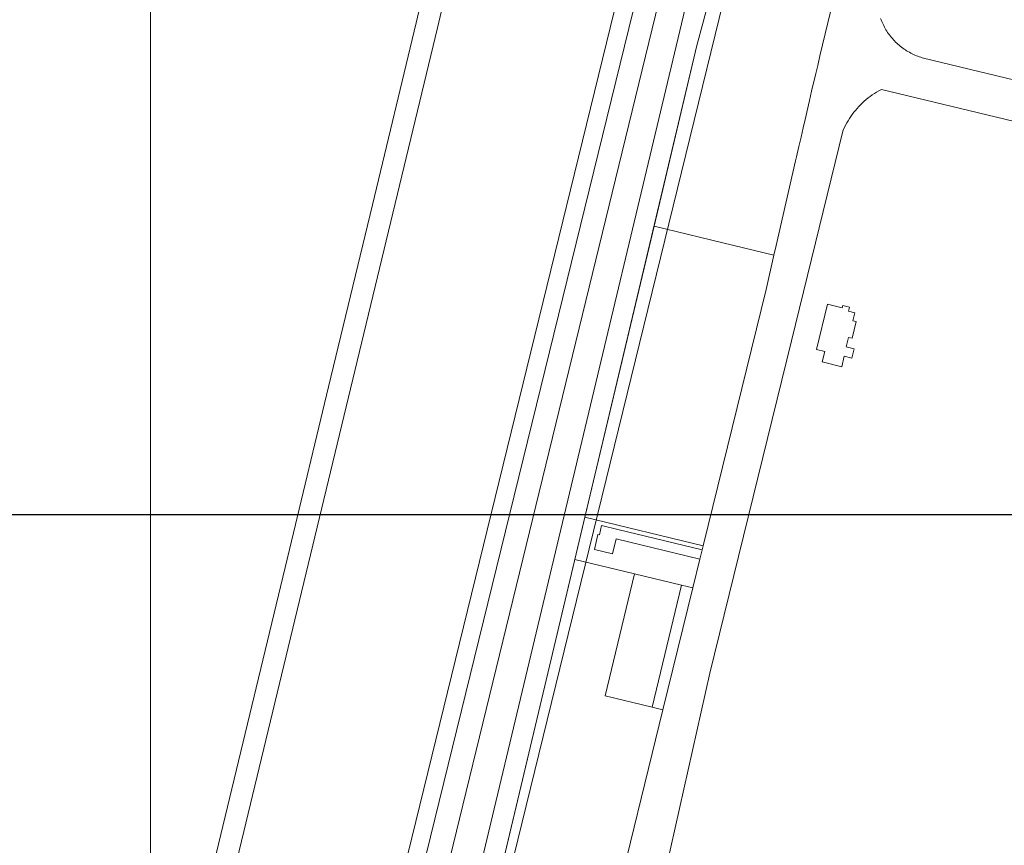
# Model space of a CAD drawing. Header units: metres. Extents: x 250001 to 257773, y 598992 to 609118.
# Tile 649 of 656: x 252173 to 252377, y 608050 to 608221. Entities that reach past the tile are written whole.
import ezdxf
from ezdxf.lldxf.tags import DXFTag

# ---------------------------------------------------------------- set-up
doc = ezdxf.new("R2010")
doc.units = ezdxf.units.M
for name, color, linetype, lineweight in [('B-WE-GR-GROENVOORZIENING-GV', 252, 'Continuous', 18), ('B-WE-IE-TERREINAFSCHEIDING_KUNSTMATIG_HEKWERK-G', 252, 'IE-TERREINAFSCHEIDING-KUNSTMATIG', 18), ('B-WE-KG-GRENS_PERCEEL-G', 150, 'KG-PERCEEL', 18), ('B-WE-OG-TERREIN_CULTUURSCHEIDING-GV', 252, 'Continuous', 18), ('B-WE-OG-TERREIN_ERF-GV', 7, 'Continuous', 18), ('B-WE-OG-WATER-GV', 252, 'Continuous', 18), ('B-WE-OG-WATER_SLOOT-GV', 252, 'Continuous', 18), ('B-WE-VH-ONVERHARD-GV', 252, 'Continuous', 18), ('B-WE-VH-VERHARDING_BEDRIJFSVLOERPLAAT-GV', 252, 'Continuous', 18), ('B-WE-VH-VERHARDING_GESLOTEN-GV', 252, 'Continuous', 18), ('B-WE-VH-VERHARDING_HALFVERHARDING_GRIND-GV', 252, 'Continuous', 18), ('N-WE-OG-GBKN-G', 7, 'Continuous', 25), ('X-XX-AL-REFERENTIE-G', 7, 'Continuous', 18)]:
    doc.layers.add(name, color=color, linetype=linetype, lineweight=lineweight)
doc.styles.get("Standard").update_dxf_attribs({"font": 'NLCS-ISO.ttf'})
doc.linetypes.add('IE-TERREINAFSCHEIDING-KUNSTMATIG', pattern='A,4,[82,NLCS.shx,S=0.75,R=90,X=0,Y=0],4,-2', length=10)
tags = doc.linetypes.add('KG-PERCEEL', pattern='A,5.5,-2,["P",Standard,S=1.8,R=0,X=-0.5,Y=-0.9],-2,5.5,-2,[5,NLCS.SHX,S=0.75,R=0,X=0,Y=0],-2', length=19).pattern_tags.tags
tags[6] = DXFTag(74, 10)

# ---------------------------------------------------------------- blocks, each defined once
blk = doc.blocks.new('BS2021-132-Xref-KAD-20210617')
at = {"layer": 'B-WE-KG-GRENS_PERCEEL-G', "flags": 128}
for points in [[(252199.94, 607843.17), (252199.94, 608423)], [(252352.676, 608363.364), (252263.967, 608001.266), (252223.834, 607837.383)]]:
    blk.add_lwpolyline(points, dxfattribs=at)
at = {"layer": 'N-WE-OG-GBKN-G'}
blk.add_lwpolyline([(251305.421, 608118.318), (256711.718, 608118.318), (256711.718, 599991.994), (251305.421, 599991.994)], close=True, dxfattribs=at)
blk = doc.blocks.new('BS2021-132-Xref-BGT-GRIJS-20210617-aangepast')
at = {"layer": 'B-WE-GR-GROENVOORZIENING-GV', "flags": 128}
for points in [[(252296.217, 608369.34), (252287.111, 608332.607), (252281.234, 608308.987), (252275.24, 608286.513), (252259.433, 608219.237), (252210.051, 608014.222), (252198.205, 607966.63), (252181.696, 607897.476), (252141.009, 607731.679), (252126.282, 607672.268)], [(252206.444, 607856.54), (252324.069, 608337.036)], [(252340.198, 608346.409), (252255.274, 607990.441), (252250.816, 607971.591), (252245.241, 607947.665), (252236.101, 607911.663), (252229.585, 607885.809), (252224.258, 607862.559)], [(252226.675, 607851.899), (252234.4, 607885.056), (252234.413, 607885.114), (252236.509, 607893.591), (252238.809, 607902.895), (252245.56, 607931.101), (252252.116, 607958.654), (252262.074, 608000.141), (252269.675, 608032.162), (252271.753, 608040.918), (252281.352, 608081.357), (252287.93, 608109.024), (252290.012, 608117.78), (252304.353, 608178.099), (252313.267, 608215.591), (252314.532, 608220.391), (252320.507, 608243.054)]]:
    blk.add_lwpolyline(points, dxfattribs=at)
at = {"layer": 'B-WE-IE-TERREINAFSCHEIDING_KUNSTMATIG_HEKWERK-G', "flags": 128}
blk.add_lwpolyline([(252262.074, 608000.141), (252281.352, 608081.357), (252313.267, 608215.591)], dxfattribs=at)
at = {"layer": 'B-WE-OG-TERREIN_CULTUURSCHEIDING-GV', "flags": 128}
for points in [[(252290.012, 608117.78), (252314.545, 608111.859), (252327.578, 608164.988), (252329.214, 608172.099), (252320.899, 608174.106), (252304.353, 608178.099)], [(252295.724, 608035.134), (252306.206, 608077.867), (252303.958, 608078.41), (252294.237, 608080.756), (252300.336, 608106.03), (252287.93, 608109.024), (252281.352, 608081.357), (252271.753, 608040.918)]]:
    blk.add_lwpolyline(points, close=True, dxfattribs=at)
at = {"layer": 'B-WE-OG-TERREIN_ERF-GV', "flags": 128}
blk.add_lwpolyline([(252545.194, 608159.882), (252351.512, 608206.472), (252351.412, 608206.421), (252350.948, 608206.169), (252350.493, 608205.904), (252350.045, 608205.624), (252349.607, 608205.332), (252349.177, 608205.025), (252348.757, 608204.707), (252348.347, 608204.375), (252347.946, 608204.031), (252347.557, 608203.676), (252347.178, 608203.308), (252346.811, 608202.929), (252346.456, 608202.54), (252346.112, 608202.139), (252345.781, 608201.729), (252345.462, 608201.309), (252345.157, 608200.879), (252344.864, 608200.44), (252344.585, 608199.992), (252344.319, 608199.536), (252344.068, 608199.073), (252343.83, 608198.602), (252343.608, 608198.124), (252332.889, 608154.352), (252315.944, 608085.446), (252306.944, 608045.341)], dxfattribs=at)
blk.add_lwpolyline([(252339.215, 608149.973), (252339.75, 608152.152), (252338.035, 608152.573), (252340.337, 608161.945), (252343.355, 608161.204), (252343.477, 608161.702), (252344.863, 608161.361), (252344.655, 608160.515), (252345.983, 608160.189), (252345.572, 608158.52), (252346.289, 608158.343), (252345.439, 608154.882), (252344.675, 608155.069), (252344.196, 608153.119), (252345.841, 608152.715), (252345.365, 608150.78), (252343.813, 608151.161), (252343.276, 608148.975)], close=True, dxfattribs=at)
at = {"layer": 'B-WE-OG-WATER-GV', "flags": 128}
blk.add_lwpolyline([(252178.02, 607702.687), (252334.213, 608343.257), (252333.4, 608346.75), (252331.856, 608349.432), (252329.255, 608351.544), (252326.003, 608352.925), (252319.908, 608354.388), (252314.543, 608355.688), (252311.048, 608356.256), (252308.772, 608356.663), (252306.984, 608356.013), (252306.252, 608354.875), (252306.578, 608353.657), (252308.61, 608352.681), (252311.861, 608351.788), (252317.55, 608350.894), (252320.801, 608350.081), (252324.297, 608348.619), (252326.247, 608347.482), (252327.629, 608346.425), (252328.605, 608345.369), (252329.173, 608341.551), (252328.442, 608338.626), (252176.564, 607719.724)], dxfattribs=at)
at = {"layer": 'B-WE-OG-WATER_SLOOT-GV', "flags": 128}
for points in [[(252224.258, 607862.559), (252229.585, 607885.809), (252236.101, 607911.663), (252245.241, 607947.665), (252250.816, 607971.591), (252255.274, 607990.441), (252340.198, 608346.409)], [(252324.069, 608337.036), (252206.444, 607856.54)], [(252176.564, 607719.724), (252328.442, 608338.626), (252329.173, 608341.551), (252328.605, 608345.369), (252327.629, 608346.425), (252326.247, 608347.482), (252324.297, 608348.619), (252320.801, 608350.081), (252317.55, 608350.894), (252311.861, 608351.788), (252308.61, 608352.681), (252306.578, 608353.657), (252306.252, 608354.875), (252306.984, 608356.013), (252308.772, 608356.663), (252311.048, 608356.256), (252314.543, 608355.688), (252319.908, 608354.388), (252326.003, 608352.925), (252329.255, 608351.544), (252331.856, 608349.432), (252333.4, 608346.75), (252334.213, 608343.257), (252178.02, 607702.687)]]:
    blk.add_lwpolyline(points, dxfattribs=at)
at = {"layer": 'B-WE-VH-ONVERHARD-GV', "flags": 128}
for points in [[(252291.121, 608370.5), (252290.332, 608367.033), (252282.734, 608333.649), (252276.877, 608310.111), (252270.874, 608287.608), (252255.056, 608220.279), (252245.969, 608182.556), (252236.883, 608144.834), (252228.759, 608111.104), (252218.672, 608069.231), (252205.68, 608015.292), (252193.833, 607967.696), (252177.323, 607898.535), (252166.064, 607852.657), (252136.64, 607732.757), (252121.638, 607672.235)], [(252126.282, 607672.268), (252141.009, 607731.679), (252181.696, 607897.476), (252198.205, 607966.63), (252210.051, 608014.222), (252259.433, 608219.237), (252275.24, 608286.513), (252281.234, 608308.987), (252287.111, 608332.607), (252296.217, 608369.34)]]:
    blk.add_lwpolyline(points, dxfattribs=at)
at = {"layer": 'B-WE-VH-VERHARDING_BEDRIJFSVLOERPLAAT-GV', "flags": 128}
for points in [[(252314.333, 608110.996), (252296.881, 608115.208), (252293.478, 608116.029), (252293.022, 608114.14), (252292.731, 608114.21), (252291.98, 608111.099), (252295.757, 608110.188), (252296.508, 608113.298), (252313.87, 608109.108)], [(252303.958, 608078.41), (252310.057, 608103.684), (252300.336, 608106.03), (252294.237, 608080.756)], [(252306.206, 608077.867), (252312.401, 608103.118), (252310.057, 608103.684), (252303.958, 608078.41)]]:
    blk.add_lwpolyline(points, close=True, dxfattribs=at)
at = {"layer": 'B-WE-VH-VERHARDING_GESLOTEN-GV', "flags": 128}
for points in [[(252518.261, 608174.9), (252359.926, 608213.056), (252359.676, 608213.134), (252359.368, 608213.237), (252359.063, 608213.348), (252358.761, 608213.467), (252358.462, 608213.592), (252358.166, 608213.726), (252357.874, 608213.866), (252357.585, 608214.014), (252357.3, 608214.168), (252357.018, 608214.33), (252356.741, 608214.498), (252356.468, 608214.674), (252356.199, 608214.856), (252355.935, 608215.044), (252355.676, 608215.239), (252355.422, 608215.44), (252355.172, 608215.648), (252354.928, 608215.862), (252354.689, 608216.081), (252354.456, 608216.307), (252354.228, 608216.538), (252354.006, 608216.774), (252353.79, 608217.016), (252353.58, 608217.264), (252353.376, 608217.516), (252353.178, 608217.773), (252352.987, 608218.036), (252352.802, 608218.302), (252352.624, 608218.574), (252352.453, 608218.849), (252352.289, 608219.129), (252352.131, 608219.413), (252351.981, 608219.7), (252351.837, 608219.991), (252351.701, 608220.286), (252351.573, 608220.583), (252351.451, 608220.884), (252351.337, 608221.188)], [(252344.56, 608237.571), (252340.416, 608220.317), (252338.758, 608213.413), (252338.291, 608211.468), (252337.879, 608209.751), (252337.042, 608206.112), (252336.593, 608204.163), (252335.696, 608200.265), (252335.292, 608198.51), (252334.844, 608196.561), (252334.395, 608194.612), (252333.902, 608192.468), (252333.722, 608191.688), (252329.685, 608174.146), (252329.214, 608172.099), (252327.578, 608164.988), (252314.545, 608111.859), (252314.333, 608110.996), (252313.87, 608109.108), (252312.401, 608103.118), (252306.206, 608077.867), (252295.724, 608035.134)], [(252306.944, 608045.341), (252315.944, 608085.446), (252332.889, 608154.352), (252343.608, 608198.124), (252343.83, 608198.602), (252344.068, 608199.073), (252344.319, 608199.536), (252344.585, 608199.992), (252344.864, 608200.44), (252345.157, 608200.879), (252345.462, 608201.309), (252345.781, 608201.729), (252346.112, 608202.139), (252346.456, 608202.54), (252346.811, 608202.929), (252347.178, 608203.308), (252347.557, 608203.676), (252347.946, 608204.031), (252348.347, 608204.375), (252348.757, 608204.707), (252349.177, 608205.025), (252349.607, 608205.332), (252350.045, 608205.624), (252350.493, 608205.904), (252350.948, 608206.169), (252351.412, 608206.421), (252351.512, 608206.472), (252545.194, 608159.882)]]:
    blk.add_lwpolyline(points, dxfattribs=at)
at = {"layer": 'B-WE-VH-VERHARDING_HALFVERHARDING_GRIND-GV', "flags": 128}
blk.add_lwpolyline([(252290.012, 608117.78), (252287.93, 608109.024), (252300.336, 608106.03), (252310.057, 608103.684), (252312.401, 608103.118), (252313.87, 608109.108), (252296.508, 608113.298), (252295.757, 608110.188), (252291.98, 608111.099), (252292.731, 608114.21), (252293.022, 608114.14), (252293.478, 608116.029), (252296.881, 608115.208), (252314.333, 608110.996), (252314.545, 608111.859)], close=True, dxfattribs=at)
at = {"layer": 'N-WE-OG-GBKN-G'}
blk.add_lwpolyline([(251305.421, 608118.318), (256711.718, 608118.318), (256711.718, 599991.994), (251305.421, 599991.994)], close=True, dxfattribs=at)

msp = doc.modelspace()

# ---------------------------------------------------------------- block references
at = {"layer": 'X-XX-AL-REFERENTIE-G'}
for name in ['BS2021-132-Xref-BGT-GRIJS-20210617-aangepast', 'BS2021-132-Xref-KAD-20210617']:
    msp.add_blockref(name, (0, 0), dxfattribs=at)

doc.saveas('drawing.dxf')
